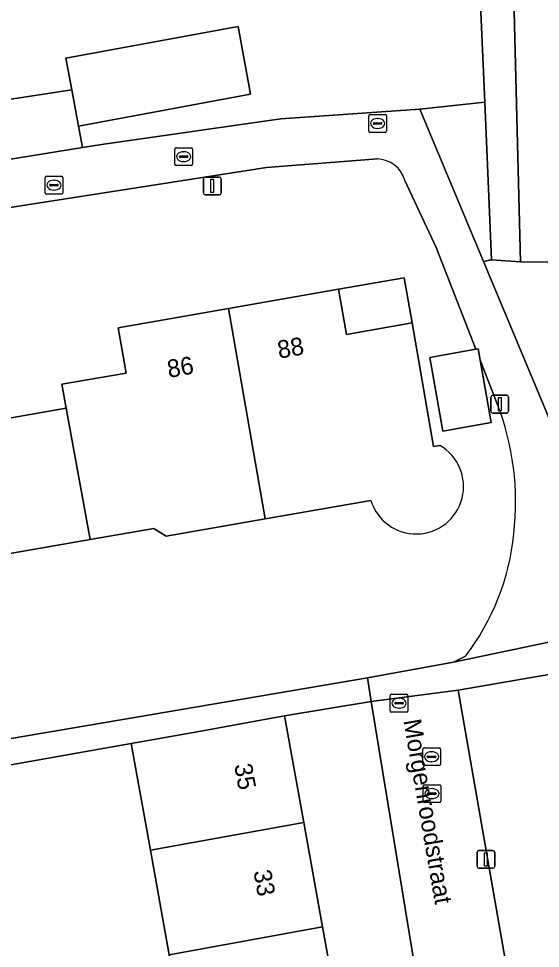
# Model space of a CAD drawing. Extents: x 162879 to 165540, y 384011 to 385181.
# Drawn here: x 164573.1 to 164602.5, y 384528.7 to 384581.1 of the extents above; entities that cross this region are included whole.
import ezdxf

# ---------------------------------------------------------------- set-up
doc = ezdxf.new("R2010")
doc.units = 0
for name, color, linetype in [('IMGEO_Brandkraan', 7, 'Continuous'), ('IMGEO_Erf', 7, 'Continuous'), ('IMGEO_Groenvoorziening', 7, 'Continuous'), ('IMGEO_Kolk', 7, 'Continuous'), ('IMGEO_Lichtmast', 7, 'Continuous'), ('IMGEO_Openbare_ruimte_label', 7, 'Continuous'), ('IMGEO_Pand', 7, 'Continuous'), ('IMGEO_Pand_nummerreeks', 7, 'Continuous'), ('IMGEO_Rioolput', 7, 'Continuous'), ('IMGEO_Voetpad_open', 7, 'Continuous')]:
    doc.layers.add(name, color=color, linetype=linetype)

msp = doc.modelspace()

# ---------------------------------------------------------------- linework, layer by layer
at = {"layer": 'IMGEO_Brandkraan'}
for p, q in [((164574.549, 384571.275), (164574.549, 384572.127)), ((164574.624, 384572.201), (164575.476, 384572.201)), ((164575.037, 384571.981), (164575.062, 384571.981)), ((164575.55, 384572.127), (164575.55, 384571.275)), ((164574.808, 384571.695), (164574.808, 384571.707)), ((164575.246, 384571.658), (164574.848, 384571.658)), ((164574.851, 384571.744), (164575.249, 384571.744)), ((164575.06, 384571.421), (164575.035, 384571.421)), ((164575.292, 384571.707), (164575.292, 384571.695)), ((164575.476, 384571.201), (164574.624, 384571.201)), ((164594.009, 384542.093), (164594.009, 384542.945)), ((164594.084, 384543.019), (164594.936, 384543.019)), ((164594.268, 384542.513), (164594.268, 384542.525)), ((164594.311, 384542.562), (164594.709, 384542.562)), ((164594.497, 384542.799), (164594.522, 384542.799)), ((164594.752, 384542.525), (164594.752, 384542.513)), ((164595.01, 384542.945), (164595.01, 384542.093)), ((164594.936, 384542.019), (164594.084, 384542.019)), ((164594.706, 384542.476), (164594.308, 384542.476)), ((164594.52, 384542.239), (164594.495, 384542.239))]:
    msp.add_line(p, q, dxfattribs=at)
for points in [[(164574.549, 384571.275), (164574.549, 384572.127)], [(164574.624, 384572.201), (164575.476, 384572.201)], [(164575.55, 384572.127), (164575.55, 384571.275)], [(164575.476, 384571.201), (164574.624, 384571.201)], [(164594.009, 384542.093), (164594.009, 384542.945)], [(164594.084, 384543.019), (164594.936, 384543.019)], [(164595.01, 384542.945), (164595.01, 384542.093)], [(164594.936, 384542.019), (164594.084, 384542.019)]]:
    msp.add_lwpolyline(points, dxfattribs=at)
for centre, radius, start, end in [((164574.626, 384572.125), 0.0765, 91.552, 178.448), ((164574.626, 384572.125), 0.0765, 91.552, 178.448), ((164575.474, 384572.125), 0.0765, 1.552, 88.448), ((164575.474, 384572.125), 0.0765, 1.552, 88.448), ((164574.848, 384571.704), 0.0403, 85.8775, 175.7526), ((164574.845, 384571.694), 0.0366, 178.938, 274.7102), ((164575.249, 384571.701), 0.043, 264.8664, 352.4533), ((164575.253, 384571.706), 0.0386, 1.7309, 96.639), ((164574.626, 384571.277), 0.0765, 181.552, 268.448), ((164574.626, 384571.277), 0.0765, 181.552, 268.448), ((164575.474, 384571.277), 0.0765, 271.552, 358.448), ((164575.474, 384571.277), 0.0765, 271.552, 358.448), ((164594.086, 384542.943), 0.0765, 91.552, 178.448), ((164594.086, 384542.943), 0.0765, 91.552, 178.448), ((164594.308, 384542.522), 0.0403, 85.8775, 175.7526), ((164594.713, 384542.524), 0.0386, 1.7309, 96.639), ((164594.934, 384542.943), 0.0765, 1.552, 88.448), ((164594.934, 384542.943), 0.0765, 1.552, 88.448), ((164594.086, 384542.095), 0.0765, 181.552, 268.448), ((164594.086, 384542.095), 0.0765, 181.552, 268.448), ((164594.305, 384542.512), 0.0366, 178.938, 274.7102), ((164594.709, 384542.519), 0.043, 264.8664, 352.4533), ((164594.934, 384542.095), 0.0765, 271.552, 358.448), ((164594.934, 384542.095), 0.0765, 271.552, 358.448)]:
    msp.add_arc(centre, radius, start, end, dxfattribs=at)
for centre, major_axis, ratio, start_param, end_param in [((164575.036, 384571.701), (-0.387, 0.002), 0.722429, 4.712389, 7.853982), ((164575.061, 384571.701), (-0.39, 0.002), 0.717154, 1.570796, 4.712389), ((164594.496, 384542.519), (-0.387, 0.002), 0.722429, 4.712389, 7.853982), ((164594.521, 384542.519), (-0.39, 0.002), 0.717154, 1.570796, 4.712389)]:
    msp.add_ellipse(centre, major_axis=major_axis, ratio=ratio, start_param=start_param, end_param=end_param, dxfattribs=at)
at = {"layer": 'IMGEO_Erf'}
for points in [[(164651.658, 384610.771), (164651.739, 384613.001), (164639.247, 384614.159), (164635.534, 384614.317), (164635.521, 384616.26), (164624.996, 384617.328), (164617.957, 384617.773), (164617.433, 384617.755), (164616.042, 384617.706), (164615.132, 384617.675), (164600.142, 384615.586), (164600.236, 384611.866), (164601.359, 384567.373), (164650.079, 384567.275)], [(164597.647, 384614.791), (164597.81, 384611.079), (164599.336, 384576.373), (164599.727, 384567.486), (164601.359, 384567.373), (164600.236, 384611.866), (164600.142, 384615.586)], [(164597.81, 384611.079), (164563.123, 384602.066), (164567.317, 384575.741), (164576.06, 384577.074), (164575.731, 384578.848), (164585.429, 384580.647), (164586.137, 384576.832), (164576.439, 384575.033), (164576.664, 384573.821), (164577.865, 384574.015), (164587.839, 384575.435), (164595.685, 384575.987), (164599.336, 384576.373)], [(164594.799, 384566.486), (164591.095, 384565.839), (164591.54, 384563.291), (164595.244, 384563.938)], [(164625.78, 384535.379), (164625.195, 384538.663), (164624.816, 384540.78), (164624.438, 384542.896), (164627.136, 384543.372), (164626.291, 384548.164), (164611.333, 384545.582), (164597.844, 384543.262), (164602.136, 384518.615), (164630.635, 384523.533), (164629.766, 384528.462), (164627.088, 384527.99), (164626.711, 384530.128), (164626.334, 384532.264)], [(164581.555, 384528.351), (164580.493, 384534.233), (164579.408, 384540.243), (164569.635, 384538.513), (164570.771, 384532.477), (164571.878, 384526.602), (164572.752, 384521.962), (164569.904, 384521.425), (164570.135, 384520.143), (164573.147, 384520.687), (164574.234, 384514.67), (164571.059, 384514.097), (164571.211, 384512.941), (164597.072, 384517.472), (164592.941, 384542.606), (164588.047, 384541.802), (164589.132, 384535.793), (164590.194, 384529.912), (164591.261, 384524.001), (164592.374, 384517.834), (164583.735, 384516.274), (164582.847, 384521.195), (164582.622, 384522.44)]]:
    msp.add_lwpolyline(points, close=True, dxfattribs=at)
for points in [[(164568.889, 384572.567), (164576.664, 384573.821), (164576.439, 384575.033), (164576.06, 384577.074), (164567.317, 384575.741), (164563.123, 384602.066)], [(164593.286, 384573.182), (164587.032, 384572.692), (164569.418, 384569.953), (164568.274, 384566.961)], [(164596.244, 384562.001), (164598.839, 384562.455), (164596.597, 384568.188), (164594.836, 384571.967)], [(164572.11, 384558.498), (164575.746, 384559.133), (164575.499, 384560.484), (164579.119, 384561.116), (164578.673, 384563.67), (164584.885, 384564.755), (164591.095, 384565.839), (164594.799, 384566.486), (164595.244, 384563.938), (164596.459, 384556.98), (164596.806, 384557.04)], [(164600.037, 384559.392), (164599.079, 384561.842), (164599.692, 384558.327), (164596.969, 384557.851), (164596.244, 384562.001)], [(164592.915, 384553.946), (164586.955, 384552.905), (164581.382, 384551.932), (164580.683, 384552.368), (164577.096, 384551.742), (164567.169, 384550.009)], [(164539.389, 384534.878), (164592.72, 384543.948), (164597.57, 384544.838), (164598.261, 384545.167)]]:
    msp.add_lwpolyline(points, dxfattribs=at)
for centre, radius, start, end in [((164593.232, 384571.517), 1.666, 15.6639, 88.1524), ((164585.792, 384553.842), 15.288, 353.314, 21.2861), ((164595.473, 384554.723), 2.673, 196.8859, 60.0953), ((164587.407, 384553.423), 13.637, 322.7418, 354.2728)]:
    msp.add_arc(centre, radius, start, end, dxfattribs=at)
at = {"layer": 'IMGEO_Groenvoorziening'}
msp.add_lwpolyline([(164599.336, 384576.373), (164595.685, 384575.987), (164599.271, 384567.409), (164599.727, 384567.486)], close=True, dxfattribs=at)
msp.add_lwpolyline([(164650.079, 384567.275), (164601.359, 384567.373), (164599.727, 384567.486), (164599.271, 384567.409), (164603.738, 384556.724), (164611.355, 384557.792), (164615.179, 384548.247), (164657.136, 384555.532)], dxfattribs=at)
at = {"layer": 'IMGEO_Kolk'}
for p, q in [((164581.865, 384572.88), (164581.865, 384573.732)), ((164581.94, 384573.806), (164582.792, 384573.806)), ((164582.353, 384573.586), (164582.378, 384573.586)), ((164582.866, 384573.732), (164582.866, 384572.88)), ((164582.124, 384573.3), (164582.124, 384573.312)), ((164582.562, 384573.263), (164582.164, 384573.263)), ((164582.167, 384573.349), (164582.565, 384573.349)), ((164582.376, 384573.026), (164582.351, 384573.026)), ((164582.608, 384573.312), (164582.608, 384573.3)), ((164582.792, 384572.806), (164581.94, 384572.806)), ((164595.861, 384536.999), (164595.861, 384537.851)), ((164595.936, 384537.925), (164596.788, 384537.925)), ((164596.862, 384537.851), (164596.862, 384536.999)), ((164596.12, 384537.419), (164596.12, 384537.431)), ((164596.558, 384537.382), (164596.16, 384537.382)), ((164596.163, 384537.468), (164596.561, 384537.468)), ((164596.349, 384537.705), (164596.374, 384537.705)), ((164596.604, 384537.431), (164596.604, 384537.419)), ((164596.788, 384536.925), (164595.936, 384536.925)), ((164596.372, 384537.145), (164596.347, 384537.145))]:
    msp.add_line(p, q, dxfattribs=at)
for points in [[(164581.865, 384572.88), (164581.865, 384573.732)], [(164581.94, 384573.806), (164582.792, 384573.806)], [(164582.866, 384573.732), (164582.866, 384572.88)], [(164582.792, 384572.806), (164581.94, 384572.806)], [(164595.861, 384536.999), (164595.861, 384537.851)], [(164595.936, 384537.925), (164596.788, 384537.925)], [(164596.862, 384537.851), (164596.862, 384536.999)], [(164596.788, 384536.925), (164595.936, 384536.925)]]:
    msp.add_lwpolyline(points, dxfattribs=at)
for centre, radius, start, end in [((164581.942, 384573.73), 0.0765, 91.552, 178.448), ((164581.942, 384573.73), 0.0765, 91.552, 178.448), ((164582.79, 384573.73), 0.0765, 1.552, 88.448), ((164582.79, 384573.73), 0.0765, 1.552, 88.448), ((164582.164, 384573.309), 0.0403, 85.8775, 175.7526), ((164582.161, 384573.299), 0.0366, 178.938, 274.7102), ((164582.565, 384573.306), 0.043, 264.8664, 352.4533), ((164582.569, 384573.311), 0.0386, 1.7309, 96.639), ((164581.942, 384572.882), 0.0765, 181.552, 268.448), ((164581.942, 384572.882), 0.0765, 181.552, 268.448), ((164582.79, 384572.882), 0.0765, 271.552, 358.448), ((164582.79, 384572.882), 0.0765, 271.552, 358.448), ((164595.938, 384537.849), 0.0765, 91.552, 178.448), ((164595.938, 384537.849), 0.0765, 91.552, 178.448), ((164596.786, 384537.849), 0.0765, 1.552, 88.448), ((164596.786, 384537.849), 0.0765, 1.552, 88.448), ((164596.16, 384537.428), 0.0403, 85.8775, 175.7526), ((164596.157, 384537.418), 0.0366, 178.938, 274.7102), ((164596.561, 384537.425), 0.043, 264.8664, 352.4533), ((164596.565, 384537.43), 0.0386, 1.7309, 96.639), ((164595.938, 384537.001), 0.0765, 181.552, 268.448), ((164595.938, 384537.001), 0.0765, 181.552, 268.448), ((164596.786, 384537.001), 0.0765, 271.552, 358.448), ((164596.786, 384537.001), 0.0765, 271.552, 358.448)]:
    msp.add_arc(centre, radius, start, end, dxfattribs=at)
for centre, major_axis, ratio, start_param, end_param in [((164582.352, 384573.306), (-0.387, 0.002), 0.722429, 4.712389, 7.853982), ((164582.377, 384573.306), (-0.39, 0.002), 0.717154, 1.570796, 4.712389), ((164596.348, 384537.425), (-0.387, 0.002), 0.722429, 4.712389, 7.853982), ((164596.373, 384537.425), (-0.39, 0.002), 0.717154, 1.570796, 4.712389)]:
    msp.add_ellipse(centre, major_axis=major_axis, ratio=ratio, start_param=start_param, end_param=end_param, dxfattribs=at)
at = {"layer": 'IMGEO_Lichtmast'}
for p, q in [((164583.484, 384571.255), (164583.484, 384572.055)), ((164583.484, 384572.055), (164583.484, 384571.255)), ((164583.584, 384572.155), (164584.374, 384572.155)), ((164584.374, 384572.155), (164583.584, 384572.155)), ((164584.474, 384572.055), (164584.474, 384571.255)), ((164584.474, 384571.255), (164584.474, 384572.055)), ((164584.374, 384571.155), (164583.584, 384571.155)), ((164583.584, 384571.155), (164584.374, 384571.155)), ((164599.787, 384559.862), (164600.577, 384559.862)), ((164600.577, 384559.862), (164599.787, 384559.862)), ((164599.687, 384558.962), (164599.687, 384559.762)), ((164599.687, 384559.762), (164599.687, 384558.962)), ((164600.677, 384559.762), (164600.677, 384558.962)), ((164600.677, 384558.962), (164600.677, 384559.762)), ((164600.577, 384558.862), (164599.787, 384558.862)), ((164599.787, 384558.862), (164600.577, 384558.862)), ((164599.01, 384534.221), (164599.8, 384534.221)), ((164599.8, 384534.221), (164599.01, 384534.221)), ((164598.91, 384533.321), (164598.91, 384534.121)), ((164598.91, 384534.121), (164598.91, 384533.321)), ((164599.9, 384534.121), (164599.9, 384533.321)), ((164599.9, 384533.321), (164599.9, 384534.121)), ((164599.8, 384533.221), (164599.01, 384533.221)), ((164599.01, 384533.221), (164599.8, 384533.221))]:
    msp.add_line(p, q, dxfattribs=at)
for points in [[(164583.904, 384572.03), (164584.054, 384572.03), (164584.054, 384571.28), (164583.904, 384571.28), (164583.904, 384572.03)], [(164600.107, 384559.737), (164600.257, 384559.737), (164600.257, 384558.987), (164600.107, 384558.987), (164600.107, 384559.737)], [(164599.33, 384534.096), (164599.48, 384534.096), (164599.48, 384533.346), (164599.33, 384533.346), (164599.33, 384534.096)]]:
    msp.add_lwpolyline(points, dxfattribs=at)
for centre, start, end in [((164583.584, 384572.055), 90, 180), ((164583.584, 384572.055), 90, 180), ((164584.374, 384572.055), 0, 90), ((164584.374, 384572.055), 360, 90), ((164583.584, 384571.255), 180, 270), ((164583.584, 384571.255), 180, 270), ((164584.374, 384571.255), 270, 0), ((164584.374, 384571.255), 270, 0), ((164599.787, 384559.762), 90, 180), ((164599.787, 384559.762), 90, 180), ((164600.577, 384559.762), 0, 90), ((164600.577, 384559.762), 360, 90), ((164599.787, 384558.962), 180, 270), ((164599.787, 384558.962), 180, 270), ((164600.577, 384558.962), 270, 0), ((164600.577, 384558.962), 270, 0), ((164599.01, 384534.121), 90, 180), ((164599.01, 384534.121), 90, 180), ((164599.8, 384534.121), 0, 90), ((164599.8, 384534.121), 360, 90), ((164599.01, 384533.321), 180, 270), ((164599.01, 384533.321), 180, 270), ((164599.8, 384533.321), 270, 0), ((164599.8, 384533.321), 270, 0)]:
    msp.add_arc(centre, 0.1, start, end, dxfattribs=at)
at = {"layer": 'IMGEO_Pand'}
for points in [[(164575.731, 384578.848), (164576.06, 384577.074), (164576.439, 384575.033), (164586.137, 384576.832), (164585.429, 384580.647)], [(164584.885, 384564.755), (164578.673, 384563.67), (164579.119, 384561.116), (164575.499, 384560.484), (164575.746, 384559.133), (164577.096, 384551.742), (164580.683, 384552.368), (164581.382, 384551.932), (164586.955, 384552.905)], [(164599.079, 384561.842), (164598.968, 384562.477), (164598.839, 384562.455), (164596.244, 384562.001), (164596.969, 384557.851), (164599.692, 384558.327)], [(164575.746, 384559.133), (164572.11, 384558.498), (164571.874, 384559.851), (164571.674, 384560.996), (164565.442, 384559.908), (164567.169, 384550.009), (164577.096, 384551.742)], [(164589.132, 384535.793), (164588.047, 384541.802), (164583.127, 384540.914), (164579.408, 384540.243), (164580.493, 384534.233)], [(164589.132, 384535.793), (164580.493, 384534.233), (164581.555, 384528.351), (164590.194, 384529.912)], [(164582.622, 384522.44), (164591.261, 384524.001), (164590.194, 384529.912), (164581.555, 384528.351)]]:
    msp.add_lwpolyline(points, close=True, dxfattribs=at)
msp.add_lwpolyline([(164596.806, 384557.04), (164596.459, 384556.98), (164595.244, 384563.938), (164591.54, 384563.291), (164591.095, 384565.839), (164584.885, 384564.755), (164586.955, 384552.905), (164592.915, 384553.946)], dxfattribs=at)
msp.add_arc((164595.473, 384554.723), 2.673, 196.8859, 60.0953, dxfattribs=at)
at = {"layer": 'IMGEO_Rioolput'}
for p, q in [((164592.8, 384574.75), (164592.8, 384575.602)), ((164592.875, 384575.676), (164593.727, 384575.676)), ((164593.801, 384575.602), (164593.801, 384574.75)), ((164593.059, 384575.17), (164593.059, 384575.182)), ((164593.497, 384575.133), (164593.099, 384575.133)), ((164593.102, 384575.219), (164593.5, 384575.219)), ((164593.288, 384575.456), (164593.313, 384575.456)), ((164593.543, 384575.182), (164593.543, 384575.17)), ((164593.727, 384574.676), (164592.875, 384574.676)), ((164593.311, 384574.896), (164593.286, 384574.896)), ((164595.841, 384539.075), (164595.841, 384539.927)), ((164595.916, 384540.001), (164596.768, 384540.001)), ((164596.842, 384539.927), (164596.842, 384539.075)), ((164596.1, 384539.495), (164596.1, 384539.507)), ((164596.538, 384539.458), (164596.14, 384539.458)), ((164596.143, 384539.544), (164596.541, 384539.544)), ((164596.329, 384539.781), (164596.354, 384539.781)), ((164596.584, 384539.507), (164596.584, 384539.495)), ((164596.768, 384539.001), (164595.916, 384539.001)), ((164596.352, 384539.221), (164596.327, 384539.221))]:
    msp.add_line(p, q, dxfattribs=at)
for points in [[(164592.8, 384574.75), (164592.8, 384575.602)], [(164592.875, 384575.676), (164593.727, 384575.676)], [(164593.801, 384575.602), (164593.801, 384574.75)], [(164593.727, 384574.676), (164592.875, 384574.676)], [(164595.841, 384539.075), (164595.841, 384539.927)], [(164595.916, 384540.001), (164596.768, 384540.001)], [(164596.842, 384539.927), (164596.842, 384539.075)], [(164596.768, 384539.001), (164595.916, 384539.001)]]:
    msp.add_lwpolyline(points, dxfattribs=at)
for centre, radius, start, end in [((164592.877, 384575.6), 0.0765, 91.552, 178.448), ((164592.877, 384575.6), 0.0765, 91.552, 178.448), ((164593.725, 384575.6), 0.0765, 1.552, 88.448), ((164593.725, 384575.6), 0.0765, 1.552, 88.448), ((164593.099, 384575.179), 0.0403, 85.8775, 175.7526), ((164593.096, 384575.169), 0.0366, 178.938, 274.7102), ((164593.5, 384575.176), 0.043, 264.8664, 352.4533), ((164593.504, 384575.181), 0.0386, 1.7309, 96.639), ((164592.877, 384574.752), 0.0765, 181.552, 268.448), ((164592.877, 384574.752), 0.0765, 181.552, 268.448), ((164593.725, 384574.752), 0.0765, 271.552, 358.448), ((164593.725, 384574.752), 0.0765, 271.552, 358.448), ((164595.918, 384539.925), 0.0765, 91.552, 178.448), ((164595.918, 384539.925), 0.0765, 91.552, 178.448), ((164596.766, 384539.925), 0.0765, 1.552, 88.448), ((164596.766, 384539.925), 0.0765, 1.552, 88.448), ((164596.14, 384539.504), 0.0403, 85.8775, 175.7526), ((164596.137, 384539.494), 0.0366, 178.938, 274.7102), ((164596.541, 384539.501), 0.043, 264.8664, 352.4533), ((164596.545, 384539.506), 0.0386, 1.7309, 96.639), ((164595.918, 384539.077), 0.0765, 181.552, 268.448), ((164595.918, 384539.077), 0.0765, 181.552, 268.448), ((164596.766, 384539.077), 0.0765, 271.552, 358.448), ((164596.766, 384539.077), 0.0765, 271.552, 358.448)]:
    msp.add_arc(centre, radius, start, end, dxfattribs=at)
for centre, major_axis, ratio, start_param, end_param in [((164593.287, 384575.176), (-0.387, 0.002), 0.722429, 4.712389, 7.853982), ((164593.312, 384575.176), (-0.39, 0.002), 0.717154, 1.570796, 4.712389), ((164596.328, 384539.501), (-0.387, 0.002), 0.722429, 4.712389, 7.853982), ((164596.353, 384539.501), (-0.39, 0.002), 0.717154, 1.570796, 4.712389)]:
    msp.add_ellipse(centre, major_axis=major_axis, ratio=ratio, start_param=start_param, end_param=end_param, dxfattribs=at)
at = {"layer": 'IMGEO_Voetpad_open'}
for points in [[(164603.738, 384556.724), (164599.271, 384567.409), (164595.685, 384575.987), (164587.839, 384575.435), (164577.865, 384574.015), (164576.664, 384573.821), (164568.889, 384572.567), (164569.418, 384569.953), (164587.032, 384572.692), (164593.286, 384573.182)], [(164594.836, 384571.967), (164596.597, 384568.188), (164598.839, 384562.455), (164598.968, 384562.477), (164599.079, 384561.842), (164600.037, 384559.392)], [(164598.261, 384545.167), (164597.57, 384544.838), (164607.78, 384546.962), (164606.015, 384551.276), (164603.738, 384556.724)], [(164569.635, 384538.513), (164579.408, 384540.243), (164583.127, 384540.914), (164588.047, 384541.802), (164592.941, 384542.606), (164592.72, 384543.948), (164539.389, 384534.878)]]:
    msp.add_lwpolyline(points, dxfattribs=at)
for points in [[(164662.039, 384556.383), (164657.136, 384555.532), (164615.179, 384548.247), (164607.78, 384546.962), (164597.57, 384544.838), (164592.72, 384543.948), (164592.941, 384542.606), (164597.844, 384543.262), (164611.333, 384545.582), (164626.291, 384548.164), (164632.195, 384549.182), (164643.6, 384551.145), (164646.022, 384551.567), (164655.524, 384553.223), (164657.483, 384553.557), (164661.768, 384528.906), (164666.69, 384529.761), (164666.272, 384532.156), (164665.707, 384535.396)], [(164597.844, 384543.262), (164592.941, 384542.606), (164597.072, 384517.472), (164602.136, 384518.615)]]:
    msp.add_lwpolyline(points, close=True, dxfattribs=at)
for centre, radius, start, end in [((164593.232, 384571.517), 1.666, 15.6639, 88.1524), ((164585.792, 384553.842), 15.288, 353.314, 21.2861), ((164587.407, 384553.423), 13.637, 322.7418, 354.2728)]:
    msp.add_arc(centre, radius, start, end, dxfattribs=at)

# ---------------------------------------------------------------- texts
at = {"layer": 'IMGEO_Openbare_ruimte_label'}
msp.add_text('Morgenroodstraat', height=1, rotation=279.7921, dxfattribs=at).set_placement((164594.749, 384541.542))
at = {"layer": 'IMGEO_Pand_nummerreeks'}
for s, rotation, p in [('88', 9.9045, (164587.742, 384561.924)), ('86', 9.9064, (164581.528, 384560.839)), ('35', 280.2335, (164585.213, 384539.037)), ('33', 280.2335, (164586.295, 384533.045))]:
    msp.add_text(s, height=1, rotation=rotation, dxfattribs=at).set_placement(p)

doc.saveas('drawing.dxf')
